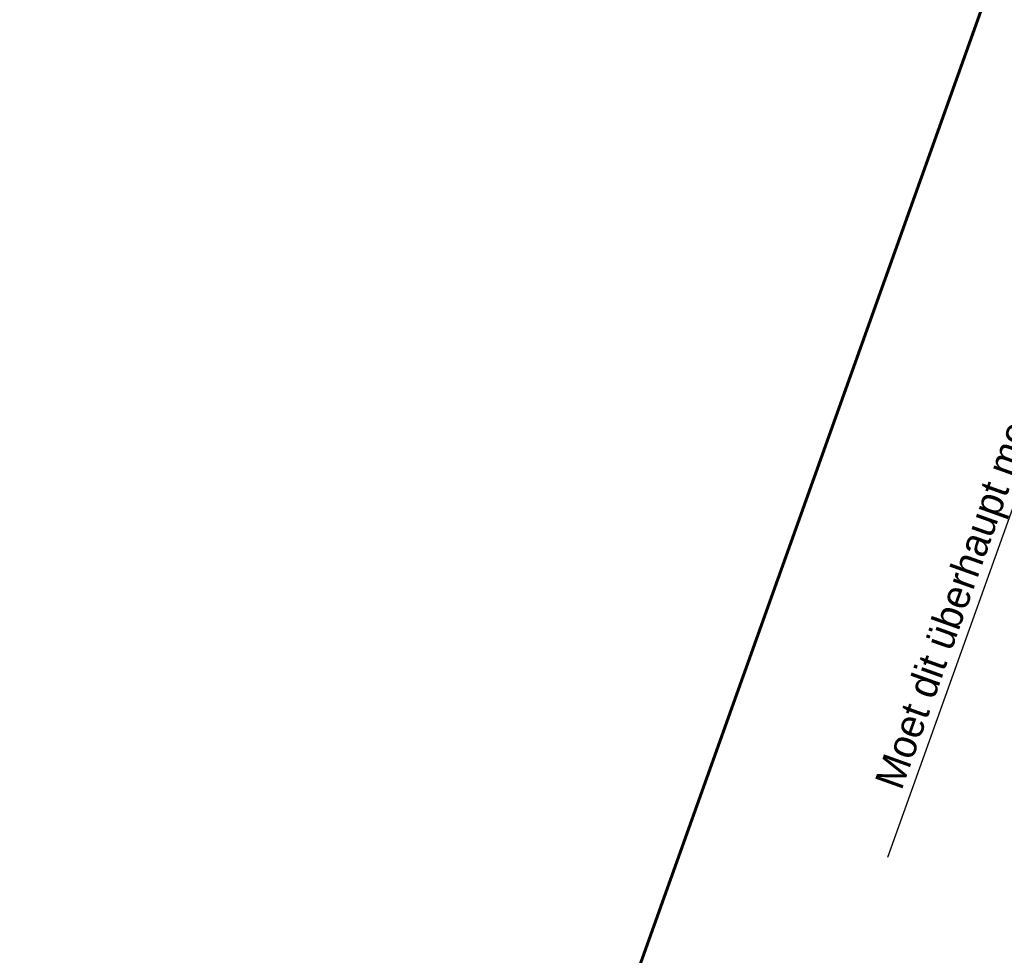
# Model space of a CAD drawing. Header units: metres. Extents: x 134157 to 138734, y 451157 to 455772.
# Tile 898 of 1056: x 136704 to 136731, y 454349 to 454375. Entities that reach past the tile are written whole.
import ezdxf
from ezdxf import colors
from ezdxf.entities.mleader import LeaderData, LeaderLine
from ezdxf.math import Vec2, Vec3

# ---------------------------------------------------------------- set-up
doc = ezdxf.new("R2010")
doc.units = ezdxf.units.M
doc.layers.add('-DR-alg-bladkaders viewports', color=7, linetype='Continuous', lineweight=60)
doc.layers.add('-DR-alg-hulplijnen aandachtspunten', color=210, linetype='Continuous', plot=False)
doc.layers.add('-DR-alg-hulplijnen kantverharding asflast nieuwe fietsstraat', color=7, linetype='Continuous', true_color=0xff9429, plot=False)
doc.layers.add('-DR-nw-gr-arc-gras', color=7, linetype='Continuous', true_color=0xb5d5a4)
doc.layers.add('-DR-nw-vh-arc-asfalt fietsstraat rood', color=7, linetype='Continuous', lineweight=9, true_color=0xdfbfc7)
doc.layers.add('-DR-nw-vh-kantverharding', color=3, linetype='Continuous')
doc.styles.add('CE', font='txt', dxfattribs={"height": 1.8})
pattern_1 = [(115.335625, (136419.71802, 453326.2367), (-0.223681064, -0.105903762), [0.06, -0.187485]), (205.335625, (136419.71802, 453326.2367), (0.105903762, -0.223681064), [0.06, -0.187485])]

msp = doc.modelspace()

# ---------------------------------------------------------------- hatches: boundary and pattern name
at = {"layer": '-DR-nw-gr-arc-gras', "transparency": 33554687}
h = msp.add_hatch(dxfattribs=at)
h.set_pattern_fill('AGR-BOLLEN', color=256, scale=0.1, pattern_type=2)
h.set_pattern_definition(pattern_1)
edge = h.paths.add_edge_path()
edge.add_arc((-7000776.81, 3043164.568), 7592527.997, 340.0567505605, 340.0572256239)
edge.add_line((136455.782, 453494.254), (136455.124, 453494.493))
edge.add_arc((380495.222, 364992.548), 259592.304, 160.06665688, 160.08044536)
edge.add_line((136433.832, 453435.762), (136433.813, 453435.768))
edge.add_line((136433.813, 453435.768), (136432.179, 453431.255))
edge.add_line((136432.179, 453431.255), (136432.198, 453431.248))
edge.add_line((136432.198, 453431.248), (136431.678, 453429.87))
edge.add_line((136431.678, 453429.87), (136432.336, 453429.631))
edge.add_line((136432.336, 453429.631), (136434.309, 453435.077))
h = msp.add_hatch(dxfattribs=at)
h.set_pattern_fill('AGR-BOLLEN', color=256, scale=0.1, pattern_type=2)
h.set_pattern_definition(pattern_1)
edge = h.paths.add_edge_path()
edge.add_line((136644.275, 454017.422), (136643.935, 454016.481))
edge.add_line((136643.935, 454016.481), (136643.884, 454016.34))
edge.add_line((136643.884, 454016.34), (136644.542, 454016.102))
edge.add_arc((1711333.983, -116117.427), 1674723.582, 160.095672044, 160.096657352, ccw=False)
edge.add_line((136654.347, 454043.181), (136653.689, 454043.42))
edge.add_line((136653.689, 454043.42), (136653.638, 454043.279))
edge.add_line((136653.638, 454043.279), (136653.298, 454042.339))
edge.add_line((136653.298, 454042.339), (136644.275, 454017.422))
h = msp.add_hatch(dxfattribs=at)
h.set_pattern_fill('AGR-BOLLEN', color=256, scale=0.1, pattern_type=2)
h.set_pattern_definition(pattern_1)
h.paths.add_polyline_path([(136767.067, 454353.611), (136793.615, 454437.685, -0.413342), (136794.867, 454438.339), (136795.165, 454439.293, 0.413342), (136792.662, 454437.987), (136766.124, 454353.945), (136752.302, 454318.808, -0.00463), (136725.901, 454239.621), (136726.847, 454239.295, 0.004629), (136753.244, 454318.471)])
at = {"layer": '-DR-nw-vh-arc-asfalt fietsstraat rood', "transparency": 33554687}
h = msp.add_hatch(color=256, dxfattribs=at)
h.dxf.hatch_style = 1
edge = h.paths.add_edge_path()
edge.add_line((136621.119, 453955.235), (136699.22, 454170.922))
edge.add_arc((132463.741, 455704.591), 4504.6, 340.09465, 342.475503)
edge.add_line((136759.275, 454348.195), (136783.316, 454424.331))
edge.add_line((136783.316, 454424.331), (136779.311, 454425.596))
edge.add_line((136779.311, 454425.596), (136755.27, 454349.46))
edge.add_arc((132463.741, 455704.591), 4500.4, 340.09465, 342.475503, ccw=False)
edge.add_line((136695.271, 454172.352), (136617.17, 453956.665))
edge.add_line((136617.17, 453956.665), (136621.119, 453955.235))

# ---------------------------------------------------------------- linework, layer by layer
at = {"layer": '-DR-alg-bladkaders viewports'}
msp.add_lwpolyline([(136823.357, 454480.592), (136757.911, 454297.452), (136709.237, 454314.846), (136774.682, 454497.986)], close=True, dxfattribs=at)
at = {"layer": '-DR-alg-hulplijnen kantverharding asflast nieuwe fietsstraat'}
for points in [[(136782.187, 454454.718), (136782.781, 454444.488, -0.091214), (136782.11, 454439.102), (136779.372, 454430.431, 0.080612), (136779.141, 454428.846), (136779.165, 454427.314, -0.080612), (136778.934, 454425.729), (136779.311, 454425.596), (136755.27, 454349.46, -0.010389), (136695.271, 454172.352), (136617.17, 453956.665), (136616.794, 453956.801, -0.016644), (136615.557, 453953.711), (136612.599, 453946.977)], [(136782.187, 454454.718), (136782.781, 454444.488, -0.091214), (136782.11, 454439.102), (136779.372, 454430.431, 0.080612), (136779.141, 454428.846), (136779.165, 454427.314, -0.080612), (136778.934, 454425.729), (136779.311, 454425.596), (136755.27, 454349.46, -0.010389), (136695.271, 454172.352), (136617.17, 453956.665), (136616.794, 453956.801, -0.016644), (136615.557, 453953.711), (136612.599, 453946.977)], [(136795.319, 454446.893, -0.11334), (136791.441, 454440.346), (136791.377, 454440.278, 0.112567), (136788.005, 454434.524), (136786.047, 454428.323, -0.080612), (136785.326, 454426.893), (136784.418, 454425.641, 0.080611), (136783.698, 454424.211), (136783.316, 454424.331), (136759.275, 454348.195, -0.010389), (136699.22, 454170.922), (136621.119, 453955.235), (136621.495, 453955.098, 0.016644), (136620.467, 453951.934), (136618.89, 453946.466, -0.016644)], [(136795.319, 454446.893, -0.11334), (136791.441, 454440.346), (136791.377, 454440.278, 0.112567), (136788.005, 454434.524), (136786.047, 454428.323, -0.080612), (136785.326, 454426.893), (136784.418, 454425.641, 0.080611), (136783.698, 454424.211), (136783.316, 454424.331), (136759.275, 454348.195, -0.010389), (136699.22, 454170.922), (136621.119, 453955.235), (136621.495, 453955.098, 0.016644), (136620.467, 453951.934), (136618.89, 453946.466, -0.016644)]]:
    msp.add_lwpolyline(points, format="xyb", dxfattribs=at)
at = {"layer": '-DR-nw-vh-kantverharding'}
for points in [[(136616.794, 453956.801), (136617.17, 453956.665), (136695.271, 454172.352, 0.010389), (136755.27, 454349.46), (136779.311, 454425.596)], [(136783.894, 454424.731, 0.447201), (136784.201, 454424.052), (136785.509, 454423.638, -0.414203), (136785.705, 454423.262), (136774.127, 454386.597, -0.414214), (136773.751, 454386.401), (136772.416, 454386.822, 0.414214), (136771.789, 454386.496), (136771.216, 454384.684, 0.414214), (136771.543, 454384.057), (136772.878, 454383.635, -0.414214), (136773.073, 454383.259), (136764.808, 454357.083, -0.414214), (136764.431, 454356.887), (136763.096, 454357.309, 0.414214), (136762.469, 454356.983), (136759.656, 454348.075, -0.010389), (136699.596, 454170.786), (136621.495, 453955.098, 0.016644), (136620.467, 453951.934), (136618.89, 453946.466, -0.016644)], [(136621.495, 453955.098), (136621.119, 453955.235), (136699.22, 454170.922, 0.010389), (136759.275, 454348.195), (136783.316, 454424.331)]]:
    msp.add_lwpolyline(points, format="xyb", dxfattribs=at)

# ---------------------------------------------------------------- leaders
at = {"layer": '-DR-alg-hulplijnen aandachtspunten'}
ml = msp.add_multileader_mtext('Standard', dxfattribs=at)
ml.set_content('Moet dit überhaupt meegenomen worden of kan dit blijven liggen? ', color=7, style='CE')
ml.set_leader_properties(color=256, linetype='ByLayer', lineweight=-1)
ml.build(insert=Vec2(0, 0))
ml.multileader.update_dxf_attribs({"text_left_attachment_type": 5, "text_right_attachment_type": 5, "dogleg_length": 70.905, "arrow_head_size": 0.5, "scale": 0.2})
ctx = ml.context
ctx.base_point, ctx.scale, ctx.char_height, ctx.arrow_head_size, ctx.landing_gap_size, ctx.plane_origin, ctx.plane_x_axis, ctx.plane_y_axis = Vec3(136728.743, 454353.176), 0.2, 0.8, 0.5, 0.04, Vec3(136744.481, 454381.233), Vec3(0.33651, 0.94168), Vec3(-0.94168, 0.33651)
ctx.left_attachment, ctx.right_attachment = 5, 5
notes = []
notes.append((ctx, [(1, (1, 1, 0), (136740.017, 454384.724), (-0.33651, -0.94168), 0.859, [(1, [(136750.615, 454391.606)], 0, [])])]))
ctx.mtext.insert, ctx.mtext.text_direction, ctx.mtext.rotation, ctx.mtext.flow_direction = Vec3(136727.76, 454353.569), Vec3(0.33651, 0.94168), 1.227588, 5
for ctx, leaders in notes:
    for number, flags, end, landing, length, lines in leaders:
        leader = LeaderData()
        leader.index, (leader.has_last_leader_line, leader.has_dogleg_vector, leader.attachment_direction) = number, flags
        leader.last_leader_point, leader.dogleg_vector, leader.dogleg_length = Vec3(end), Vec3(landing), length
        for number, points, colour, breaks in lines:
            line = LeaderLine()
            line.index, line.vertices, line.color, line.breaks = number, Vec3.list(points), colors.encode_raw_color(colour), breaks
            leader.lines.append(line)
        ctx.leaders.append(leader)

doc.saveas('drawing.dxf')
